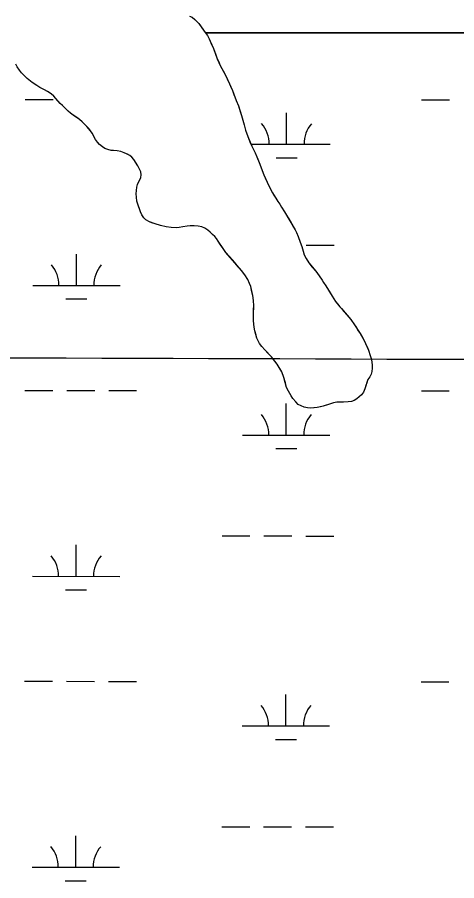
# Model space of a CAD drawing. Extents: x 3148686 to 3186545, y 916144 to 941516.
# Drawn here: x 3157435 to 3157939, y 933066 to 934053 of the extents above; entities that cross this region are included whole.
import ezdxf

# ---------------------------------------------------------------- set-up
doc = ezdxf.new("R2010")
doc.units = 0
for name, color, linetype in [('V-GRID-MAJR', 7, 'Continuous'), ('V-SITE-VEGE', 7, 'Continuous'), ('V-TOPO-SHOR', 7, 'Continuous'), ('V-WETL-SWMP', 7, 'Continuous')]:
    doc.layers.add(name, color=color, linetype=linetype)

msp = doc.modelspace()

# ---------------------------------------------------------------- linework, layer by layer
at = {"layer": 'V-GRID-MAJR'}
msp.add_spline([(3152965.56, 933679.68), (3155575.1, 933670.47), (3160794.17, 933652.63), (3166013.25, 933635.55), (3171232.32, 933619.23), (3176451.4, 933603.67), (3181670.49, 933588.87), (3184280.03, 933581.75)], degree=3, dxfattribs=at)
at = {"layer": 'V-SITE-VEGE'}
for p, q in [((3157635.75, 934053.42), (3157638.75, 934050.96)), ((3157638.75, 934050.96), (3157641.05, 934048.5)), ((3157641.05, 934048.5), (3157643.24, 934046.39)), ((3157643.24, 934046.39), (3157650.59, 934036.12)), ((3157650.59, 934036.12), (3157650.81, 934035.8)), ((3157650.81, 934035.8), (3158561.37, 934035.8)), ((3161771.71, 934035.8), (3157650.81, 934035.8)), ((3157650.81, 934035.8), (3157653.12, 934032.38)), ((3157653.12, 934032.38), (3157655.06, 934028.89)), ((3157655.06, 934028.89), (3157656.43, 934026.09)), ((3157656.43, 934026.09), (3157659.97, 934017.82)), ((3157659.97, 934017.82), (3157664.4, 934005.94)), ((3157664.4, 934005.94), (3157667.94, 933998.14)), ((3157438.02, 933992.83), (3157435.49, 933996.68)), ((3157667.94, 933998.14), (3157673.78, 933987.06)), ((3157440.43, 933990.03), (3157438.02, 933992.83)), ((3157443.77, 933986.4), (3157440.43, 933990.03)), ((3157446.89, 933983.48), (3157443.77, 933986.4)), ((3157452.66, 933978.91), (3157446.89, 933983.48)), ((3157673.78, 933987.06), (3157678.46, 933977.27)), ((3157457.85, 933975.38), (3157452.66, 933978.91)), ((3157461.44, 933973.15), (3157457.85, 933975.38)), ((3157678.46, 933977.27), (3157681.77, 933969.58)), ((3157466.76, 933970.44), (3157461.44, 933973.15)), ((3157470.1, 933968.55), (3157466.76, 933970.44)), ((3157474.26, 933965.73), (3157470.1, 933968.55)), ((3157477.5, 933963.04), (3157474.26, 933965.73)), ((3157681.77, 933969.58), (3157686.21, 933958.4)), ((3157479.56, 933960.35), (3157477.5, 933963.04)), ((3157484.63, 933954.74), (3157479.56, 933960.35)), ((3157487.28, 933952.51), (3157484.63, 933954.74)), ((3157686.21, 933958.4), (3157688.95, 933952)), ((3157490.62, 933949), (3157487.28, 933952.51)), ((3157496.27, 933943.85), (3157490.62, 933949)), ((3157499.62, 933941.27), (3157496.27, 933943.85)), ((3157688.95, 933952), (3157692.12, 933941.06)), ((3157506.78, 933936.57), (3157499.62, 933941.27)), ((3157509.9, 933933.87), (3157506.78, 933936.57)), ((3157515.19, 933928.61), (3157509.9, 933933.87)), ((3157692.12, 933941.06), (3157693.82, 933935.82)), ((3157693.82, 933935.82), (3157695.17, 933930.24)), ((3157519.45, 933923.7), (3157515.19, 933928.61)), ((3157695.17, 933930.24), (3157696.86, 933924.19)), ((3157696.86, 933924.19), (3157699.48, 933917.08)), ((3157521.29, 933920.79), (3157519.45, 933923.7)), ((3157524.95, 933913.56), (3157521.29, 933920.79)), ((3157699.48, 933917.08), (3157704.04, 933905.9)), ((3157527.25, 933910.52), (3157524.95, 933913.56)), ((3157529.66, 933908.07), (3157527.25, 933910.52)), ((3157533.13, 933905.37), (3157529.66, 933908.07)), ((3157535.78, 933903.49), (3157533.13, 933905.37)), ((3157704.04, 933905.9), (3157707.81, 933898.33)), ((3157539.37, 933902.07), (3157535.78, 933903.49)), ((3157542.85, 933901.11), (3157539.37, 933902.07)), ((3157549.69, 933900.59), (3157542.85, 933901.11)), ((3157554.1, 933899.75), (3157549.69, 933900.59)), ((3157557.92, 933898.56), (3157554.1, 933899.75)), ((3157561.5, 933897.02), (3157557.92, 933898.56)), ((3157564.51, 933895.37), (3157561.5, 933897.02)), ((3157566.82, 933893.38), (3157564.51, 933895.37)), ((3157707.81, 933898.33), (3157709.75, 933893.9)), ((3157568.89, 933890.69), (3157566.82, 933893.38)), ((3157573.59, 933883.58), (3157568.89, 933890.69)), ((3157709.75, 933893.9), (3157713.05, 933885.4)), ((3157713.05, 933885.4), (3157714.87, 933881.09)), ((3157575.2, 933880.43), (3157573.59, 933883.58)), ((3157576.79, 933876.7), (3157575.2, 933880.43)), ((3157577.34, 933873.1), (3157576.79, 933876.7)), ((3157714.87, 933881.09), (3157717.95, 933873.29)), ((3157573.31, 933861.98), (3157576.86, 933870.08)), ((3157576.86, 933870.08), (3157577.34, 933873.1)), ((3157717.95, 933873.29), (3157721.71, 933864.78)), ((3157721.71, 933864.78), (3157725.14, 933857.56)), ((3157571.72, 933851.43), (3157571.87, 933855.14)), ((3157571.87, 933855.14), (3157572.24, 933858.97)), ((3157572.24, 933858.97), (3157573.31, 933861.98)), ((3157725.14, 933857.56), (3157727.77, 933852.66)), ((3157571.92, 933847.6), (3157571.72, 933851.43)), ((3157572.47, 933843.18), (3157571.92, 933847.6)), ((3157727.77, 933852.66), (3157731.56, 933846.71)), ((3157731.56, 933846.71), (3157733.73, 933842.86)), ((3157573.83, 933838.53), (3157572.47, 933843.18)), ((3157576.55, 933830.96), (3157573.83, 933838.53)), ((3157733.73, 933842.86), (3157736.15, 933839.48)), ((3157736.15, 933839.48), (3157738.09, 933836.09)), ((3157738.09, 933836.09), (3157741.42, 933831.07)), ((3157578.04, 933827.46), (3157576.55, 933830.96)), ((3157580.33, 933823.85), (3157578.04, 933827.46)), ((3157741.42, 933831.07), (3157753.69, 933810.43)), ((3157582.75, 933821.62), (3157580.33, 933823.85)), ((3157586.8, 933819.38), (3157582.75, 933821.62)), ((3157593.51, 933817.01), (3157586.8, 933819.38)), ((3157599.54, 933815.11), (3157593.51, 933817.01)), ((3157605.91, 933813.78), (3157599.54, 933815.11)), ((3157611.83, 933812.92), (3157605.91, 933813.78)), ((3157617.28, 933812.76), (3157611.83, 933812.92)), ((3157620.77, 933812.85), (3157617.28, 933812.76)), ((3157625.07, 933813.75), (3157620.77, 933812.85)), ((3157630.07, 933814.64), (3157625.07, 933813.75)), ((3157633.44, 933814.96), (3157630.07, 933814.64)), ((3157637.96, 933814.92), (3157633.44, 933814.96)), ((3157642.72, 933814.66), (3157637.96, 933814.92)), ((3157646.66, 933813.7), (3157642.72, 933814.66)), ((3157650.25, 933812.16), (3157646.66, 933813.7)), ((3157653.72, 933809.81), (3157650.25, 933812.16)), ((3157656.48, 933807.7), (3157653.72, 933809.81)), ((3157661.67, 933802.78), (3157656.48, 933807.7)), ((3157753.69, 933810.43), (3157755.28, 933807.17)), ((3157755.28, 933807.17), (3157757.22, 933802.62)), ((3157663.63, 933800.33), (3157661.67, 933802.78)), ((3157665.35, 933797.53), (3157663.63, 933800.33)), ((3157671.08, 933788.78), (3157665.35, 933797.53)), ((3157757.22, 933802.62), (3157759.38, 933796.1)), ((3157759.38, 933796.1), (3157761.2, 933791.1)), ((3157674.3, 933784.46), (3157671.08, 933788.78)), ((3157761.2, 933791.1), (3157762.67, 933786.09)), ((3157762.67, 933786.09), (3157764.03, 933781.9)), ((3157692.25, 933763.88), (3157674.3, 933784.46)), ((3157764.03, 933781.9), (3157766.2, 933777.48)), ((3157766.2, 933777.48), (3157769.3, 933772.58)), ((3157769.3, 933772.58), (3157777.23, 933762.99)), ((3157696.16, 933758.86), (3157692.25, 933763.88)), ((3157699.37, 933753.38), (3157696.16, 933758.86)), ((3157777.23, 933762.99), (3157781.26, 933757.74)), ((3157781.26, 933757.74), (3157784.59, 933752.83)), ((3157701.54, 933749.07), (3157699.37, 933753.38)), ((3157702.79, 933745.46), (3157701.54, 933749.07)), ((3157784.59, 933752.83), (3157786.19, 933750.15)), ((3157786.19, 933750.15), (3157788.72, 933746.3)), ((3157788.72, 933746.3), (3157795.94, 933734.52)), ((3157705.15, 933735.34), (3157702.79, 933745.46)), ((3157705.92, 933729.53), (3157705.15, 933735.34)), ((3157706.22, 933723.26), (3157705.92, 933729.53)), ((3157795.94, 933734.52), (3157799.96, 933728.33)), ((3157799.96, 933728.33), (3157804.79, 933722.38)), ((3157705.91, 933713.62), (3157706.22, 933723.26)), ((3157804.79, 933722.38), (3157806.86, 933720.15)), ((3157806.86, 933720.15), (3157817.21, 933707.65)), ((3157705.88, 933709.21), (3157705.91, 933713.62)), ((3157705.97, 933706.19), (3157705.88, 933709.21)), ((3157817.21, 933707.65), (3157821.58, 933701.7)), ((3157706.85, 933698.98), (3157705.97, 933706.19)), ((3157707.62, 933694.8), (3157706.85, 933698.98)), ((3157821.58, 933701.7), (3157827.89, 933691.89)), ((3157709.77, 933686.54), (3157707.62, 933694.8)), ((3157827.89, 933691.89), (3157832.58, 933683.73)), ((3157711.14, 933683.39), (3157709.77, 933686.54)), ((3157712.74, 933680.25), (3157711.14, 933683.39)), ((3157715.38, 933676.74), (3157712.74, 933680.25)), ((3157832.58, 933683.73), (3157834.18, 933680.47)), ((3157834.18, 933680.47), (3157837.61, 933672.66)), ((3157718.83, 933672.89), (3157715.38, 933676.74)), ((3157726.55, 933665.05), (3157718.83, 933672.89)), ((3157837.61, 933672.66), (3157839.65, 933666.61)), ((3157730.46, 933659.91), (3157726.55, 933665.05)), ((3157732.87, 933656.52), (3157730.46, 933659.91)), ((3157839.65, 933666.61), (3157840.55, 933663.12)), ((3157840.55, 933663.12), (3157841.33, 933659.51)), ((3157841.33, 933659.51), (3157841.88, 933655.21)), ((3157738.38, 933648), (3157732.87, 933656.52)), ((3157740.77, 933641.6), (3157738.38, 933648)), ((3157841.48, 933648.37), (3157840.53, 933645.36)), ((3157841.97, 933652.08), (3157841.48, 933648.37)), ((3157841.88, 933655.21), (3157841.97, 933652.08)), ((3157743.81, 933630.08), (3157740.77, 933641.6)), ((3157836.76, 933639.11), (3157833.31, 933628.46)), ((3157839, 933642.23), (3157836.76, 933639.11)), ((3157840.53, 933645.36), (3157839, 933642.23)), ((3157745.87, 933625.77), (3157743.81, 933630.08)), ((3157833.31, 933628.46), (3157831.78, 933624.64)), ((3157749.08, 933620.29), (3157745.87, 933625.77)), ((3157751.14, 933617.25), (3157749.08, 933620.29)), ((3157826.98, 933619.34), (3157824.05, 933617.04)), ((3157829.55, 933621.52), (3157826.98, 933619.34)), ((3157831.78, 933624.64), (3157829.55, 933621.52)), ((3157754.37, 933613.4), (3157751.14, 933617.25)), ((3157757.25, 933610.7), (3157754.37, 933613.4)), ((3157760.37, 933608.94), (3157757.25, 933610.7)), ((3157764.07, 933607.52), (3157760.37, 933608.94)), ((3157785.56, 933608.74), (3157778.93, 933606.94)), ((3157794.06, 933611.46), (3157785.56, 933608.74)), ((3157797.55, 933612.37), (3157794.06, 933611.46)), ((3157801.5, 933613.03), (3157797.55, 933612.37)), ((3157814.16, 933613.52), (3157801.5, 933613.03)), ((3157818.11, 933613.95), (3157814.16, 933613.52)), ((3157821.02, 933615.2), (3157818.11, 933613.95)), ((3157824.05, 933617.04), (3157821.02, 933615.2)), ((3157767.9, 933606.68), (3157764.07, 933607.52)), ((3157771.38, 933606.3), (3157767.9, 933606.68)), ((3157778.93, 933606.94), (3157771.38, 933606.3))]:
    msp.add_line(p, q, dxfattribs=at)
at = {"layer": 'V-TOPO-SHOR'}
for points in [[(3157632.62, 934054.72), (3157635.75, 934053.42), (3157638.75, 934050.96), (3157641.05, 934048.5), (3157643.24, 934046.39), (3157646.8, 934041.49), (3157650.59, 934036.12), (3157653.12, 934032.38), (3157655.06, 934028.89), (3157656.43, 934026.09), (3157658.03, 934022.25), (3157659.97, 934017.82), (3157661.22, 934014.56), (3157662.7, 934010.48), (3157664.4, 934005.94), (3157665.78, 934003.03), (3157667.94, 933998.14), (3157671.03, 933992.19), (3157673.78, 933987.06), (3157675.72, 933982.98), (3157677.09, 933980.19), (3157678.46, 933977.27), (3157680.4, 933972.61), (3157681.77, 933969.58), (3157683.59, 933965.04), (3157684.73, 933962.24), (3157686.21, 933958.4), (3157688.95, 933952), (3157690.76, 933945.6), (3157692.12, 933941.06), (3157693.82, 933935.82), (3157695.17, 933930.24), (3157696.86, 933924.19), (3157699.48, 933917.08), (3157700.73, 933913.94), (3157702.67, 933909.16), (3157704.04, 933905.9), (3157706.32, 933901.24), (3157707.81, 933898.33), (3157709.75, 933893.9), (3157710.89, 933891.1), (3157713.05, 933885.4), (3157714.87, 933881.09), (3157716.01, 933878.06), (3157717.95, 933873.29), (3157719.43, 933869.91), (3157721.71, 933864.78), (3157723.2, 933861.63), (3157725.14, 933857.56), (3157727.77, 933852.66), (3157729.38, 933850.09), (3157731.56, 933846.71), (3157733.73, 933842.86), (3157736.15, 933839.48), (3157738.09, 933836.09), (3157741.42, 933831.07), (3157744.74, 933825.36), (3157746.35, 933822.79), (3157748.87, 933818.48), (3157750.7, 933815.33), (3157753.69, 933810.43), (3157755.28, 933807.17), (3157757.22, 933802.62), (3157759.38, 933796.11), (3157761.2, 933791.1), (3157762.67, 933786.09), (3157764.03, 933781.9), (3157766.2, 933777.48), (3157769.3, 933772.58), (3157773.21, 933767.79), (3157777.23, 933762.99), (3157781.26, 933757.74), (3157784.59, 933752.83), (3157786.19, 933750.15), (3157788.72, 933746.3), (3157792.5, 933740.12), (3157795.94, 933734.52), (3157799.96, 933728.33), (3157802.03, 933725.76), (3157804.79, 933722.38), (3157806.86, 933720.15), (3157809.5, 933717), (3157812.84, 933713.03), (3157817.21, 933707.65), (3157821.58, 933701.7), (3157823.3, 933699.13), (3157825.93, 933694.93), (3157827.89, 933691.89), (3157830.63, 933687.11), (3157832.58, 933683.73), (3157834.18, 933680.47), (3157836.35, 933675.57), (3157837.61, 933672.66), (3157839.65, 933666.61), (3157840.55, 933663.12), (3157841.33, 933659.51), (3157841.88, 933655.21), (3157841.97, 933652.08)], [(3157571.72, 933851.43), (3157571.87, 933855.14), (3157572.24, 933858.97), (3157573.31, 933861.98), (3157575.2, 933866.15), (3157576.86, 933870.08), (3157577.34, 933873.1), (3157576.79, 933876.7), (3157575.2, 933880.43), (3157573.59, 933883.58), (3157571.64, 933886.61), (3157568.89, 933890.69), (3157566.82, 933893.38), (3157564.51, 933895.37), (3157561.51, 933897.02), (3157557.92, 933898.56), (3157554.1, 933899.75), (3157549.69, 933900.6), (3157545.86, 933900.86), (3157542.85, 933901.11), (3157539.37, 933902.07), (3157535.78, 933903.49), (3157533.13, 933905.37), (3157529.66, 933908.07), (3157527.25, 933910.52), (3157524.95, 933913.56), (3157523, 933917.29), (3157521.29, 933920.79), (3157519.45, 933923.7), (3157517.5, 933926.04), (3157515.2, 933928.61), (3157513.01, 933930.83), (3157509.9, 933933.88), (3157506.78, 933936.57), (3157503.66, 933938.68), (3157499.62, 933941.27), (3157496.27, 933943.85), (3157493.73, 933946.19), (3157490.62, 933949), (3157487.28, 933952.51), (3157484.63, 933954.74), (3157481.87, 933957.78), (3157479.56, 933960.35), (3157477.5, 933963.04), (3157474.26, 933965.73), (3157470.11, 933968.55), (3157466.76, 933970.43), (3157461.44, 933973.15), (3157457.85, 933975.38), (3157452.66, 933978.9), (3157446.89, 933983.48), (3157443.77, 933986.4), (3157440.44, 933990.03), (3157438.02, 933992.83), (3157435.49, 933996.68), (3157433.78, 933999.95)], [(3157841.97, 933652.08), (3157841.48, 933648.37), (3157840.53, 933645.36), (3157839, 933642.23), (3157836.76, 933639.11), (3157835.58, 933635.41), (3157834.51, 933632.17), (3157833.31, 933628.46), (3157831.78, 933624.64), (3157829.55, 933621.52), (3157826.98, 933619.34), (3157824.05, 933617.04), (3157821.02, 933615.2), (3157818.11, 933613.95), (3157814.16, 933613.52), (3157808.93, 933613.32), (3157804.52, 933613.13), (3157801.5, 933613.03), (3157797.55, 933612.37), (3157794.06, 933611.46), (3157790.57, 933610.33), (3157785.56, 933608.74), (3157782.65, 933607.95), (3157778.93, 933606.94), (3157775.45, 933606.62), (3157771.38, 933606.3), (3157767.9, 933606.68), (3157764.07, 933607.52), (3157760.37, 933608.94), (3157757.25, 933610.7), (3157754.37, 933613.4), (3157751.14, 933617.25), (3157749.08, 933620.29), (3157745.87, 933625.77), (3157743.81, 933630.08), (3157742.46, 933635.32), (3157740.77, 933641.6), (3157738.38, 933648), (3157734.48, 933653.96), (3157732.87, 933656.52), (3157730.46, 933659.91), (3157726.55, 933665.05), (3157722.87, 933668.79), (3157718.83, 933672.89), (3157715.38, 933676.74), (3157712.74, 933680.25), (3157711.14, 933683.39), (3157709.77, 933686.54), (3157708.86, 933689.8), (3157707.62, 933694.8), (3157706.85, 933698.98), (3157705.97, 933706.19), (3157705.88, 933709.21), (3157705.91, 933713.62), (3157706.07, 933719.19), (3157706.22, 933723.26), (3157705.92, 933729.53), (3157705.15, 933735.34), (3157703.8, 933741.04), (3157702.79, 933745.46), (3157701.54, 933749.07), (3157699.37, 933753.38), (3157696.16, 933758.86), (3157692.25, 933763.88), (3157688.57, 933768.09), (3157685.81, 933771.25), (3157682.13, 933775.57), (3157678.1, 933780.13), (3157674.3, 933784.46), (3157671.08, 933788.78), (3157668.1, 933793.33), (3157665.35, 933797.53), (3157663.63, 933800.33), (3157661.67, 933802.78), (3157659.14, 933805.12), (3157656.48, 933807.7), (3157653.72, 933809.81), (3157650.25, 933812.16), (3157646.66, 933813.7), (3157642.72, 933814.66), (3157637.96, 933814.92), (3157633.44, 933814.96), (3157630.07, 933814.64), (3157625.07, 933813.75), (3157620.77, 933812.85), (3157617.28, 933812.76), (3157611.83, 933812.92), (3157605.91, 933813.78), (3157599.54, 933815.11), (3157593.51, 933817.01), (3157589.69, 933818.32), (3157586.8, 933819.38), (3157582.75, 933821.62), (3157580.33, 933823.85), (3157578.04, 933827.46), (3157576.55, 933830.96), (3157574.96, 933835.38), (3157573.83, 933838.53), (3157572.47, 933843.18), (3157571.92, 933847.6), (3157571.72, 933851.43)]]:
    msp.add_lwpolyline(points, dxfattribs=at)
at = {"layer": 'V-WETL-SWMP'}
for p, q in [((3157444.53, 933959.32), (3157476.53, 933959.29)), ((3157898.44, 933958.84), (3157930.44, 933958.81)), ((3157743.79, 933908.26), (3157743.83, 933944.26)), ((3157703.03, 933908.3), (3157793.79, 933908.21)), ((3157731.77, 933892.84), (3157755.77, 933892.82)), ((3157766.26, 933792.81), (3157798.26, 933792.77)), ((3157503.15, 933746.65), (3157503.19, 933782.65)), ((3157453.15, 933746.71), (3157553.15, 933746.6)), ((3157491.13, 933731.23), (3157515.13, 933731.21)), ((3157444.18, 933626.64), (3157476.18, 933626.61)), ((3157492.18, 933626.59), (3157524.18, 933626.56)), ((3157540.18, 933626.54), (3157572.18, 933626.51)), ((3157898.09, 933626.17), (3157930.09, 933626.13)), ((3157743.44, 933575.59), (3157743.48, 933611.59)), ((3157693.44, 933575.64), (3157793.44, 933575.53)), ((3157731.42, 933560.17), (3157755.42, 933560.14)), ((3157669.91, 933460.23), (3157701.91, 933460.2)), ((3157717.91, 933460.18), (3157749.91, 933460.15)), ((3157765.91, 933460.13), (3157797.91, 933460.1)), ((3157502.8, 933413.98), (3157502.84, 933449.98)), ((3157452.8, 933414.03), (3157552.8, 933413.93)), ((3157490.78, 933398.56), (3157514.78, 933398.53)), ((3157443.83, 933293.97), (3157475.83, 933293.94)), ((3157491.83, 933293.92), (3157523.83, 933293.89)), ((3157539.83, 933293.87), (3157571.83, 933293.83)), ((3157897.73, 933293.49), (3157929.73, 933293.46)), ((3157743.09, 933242.91), (3157743.13, 933278.91)), ((3157693.09, 933242.96), (3157793.09, 933242.86)), ((3157731.07, 933227.49), (3157755.07, 933227.47)), ((3157669.56, 933127.56), (3157701.56, 933127.52)), ((3157717.56, 933127.51), (3157749.56, 933127.47)), ((3157765.56, 933127.46), (3157797.56, 933127.42)), ((3157502.45, 933081.3), (3157502.48, 933117.3)), ((3157452.45, 933081.36), (3157552.45, 933081.25)), ((3157490.43, 933065.89), (3157514.43, 933065.86))]:
    msp.add_line(p, q, dxfattribs=at)
msp.add_lwpolyline([(3157635.75, 934053.42), (3157638.75, 934050.96), (3157641.05, 934048.5), (3157643.24, 934046.39), (3157646.8, 934041.49), (3157650.59, 934036.12), (3157653.12, 934032.38), (3157655.06, 934028.89), (3157656.43, 934026.09), (3157658.03, 934022.25), (3157659.97, 934017.82), (3157661.22, 934014.56), (3157662.7, 934010.48), (3157664.41, 934005.94), (3157665.78, 934003.03), (3157667.94, 933998.14), (3157671.03, 933992.19), (3157673.78, 933987.06), (3157675.72, 933982.98), (3157677.09, 933980.18), (3157678.46, 933977.27), (3157680.4, 933972.61), (3157681.77, 933969.58), (3157683.59, 933965.04), (3157684.73, 933962.25), (3157686.21, 933958.4), (3157688.95, 933952), (3157690.76, 933945.6), (3157692.12, 933941.06), (3157693.82, 933935.82), (3157695.17, 933930.24), (3157696.86, 933924.19), (3157699.48, 933917.08), (3157700.73, 933913.94), (3157702.67, 933909.16), (3157704.04, 933905.9), (3157706.32, 933901.24), (3157707.81, 933898.33), (3157709.75, 933893.9), (3157710.89, 933891.1), (3157713.05, 933885.4), (3157714.87, 933881.09), (3157716.01, 933878.06), (3157717.95, 933873.29), (3157719.43, 933869.91), (3157721.71, 933864.78), (3157723.2, 933861.64), (3157725.14, 933857.56), (3157727.77, 933852.66), (3157729.38, 933850.09), (3157731.56, 933846.71), (3157733.73, 933842.86), (3157736.15, 933839.48), (3157738.09, 933836.09), (3157741.42, 933831.07), (3157744.74, 933825.36), (3157746.35, 933822.79), (3157748.87, 933818.48), (3157750.7, 933815.33), (3157753.69, 933810.43), (3157755.29, 933807.17), (3157757.22, 933802.62), (3157759.38, 933796.1), (3157761.2, 933791.1), (3157762.67, 933786.09), (3157764.03, 933781.9), (3157766.2, 933777.48), (3157769.3, 933772.58), (3157773.21, 933767.78), (3157777.23, 933762.99), (3157781.26, 933757.74), (3157784.59, 933752.84), (3157786.19, 933750.15), (3157788.72, 933746.3), (3157792.5, 933740.12), (3157795.94, 933734.52), (3157799.96, 933728.33), (3157802.02, 933725.76), (3157804.79, 933722.38), (3157806.86, 933720.15), (3157809.5, 933717), (3157812.84, 933713.03), (3157817.21, 933707.65), (3157821.58, 933701.7), (3157823.3, 933699.13), (3157825.94, 933694.93), (3157827.89, 933691.89), (3157830.64, 933687.11), (3157832.58, 933683.73), (3157834.18, 933680.47), (3157836.35, 933675.57), (3157837.61, 933672.66), (3157839.65, 933666.61), (3157840.55, 933663.12), (3157841.33, 933659.51), (3157841.88, 933655.21), (3157841.97, 933652.08), (3157841.48, 933648.37), (3157840.53, 933645.36), (3157839, 933642.23), (3157836.77, 933639.12), (3157835.58, 933635.41), (3157834.51, 933632.17), (3157833.32, 933628.46), (3157831.78, 933624.64), (3157829.55, 933621.52), (3157826.98, 933619.34), (3157824.06, 933617.04), (3157821.02, 933615.2), (3157818.11, 933613.95), (3157814.16, 933613.52), (3157808.93, 933613.32), (3157804.52, 933613.13), (3157801.5, 933613.03), (3157797.55, 933612.37), (3157794.06, 933611.46), (3157790.57, 933610.33), (3157785.56, 933608.74), (3157782.65, 933607.95), (3157778.93, 933606.94), (3157775.44, 933606.62), (3157771.38, 933606.3), (3157767.9, 933606.67), (3157764.07, 933607.52), (3157760.37, 933608.94), (3157757.25, 933610.71), (3157754.37, 933613.4), (3157751.14, 933617.25), (3157749.08, 933620.29), (3157745.87, 933625.77), (3157743.81, 933630.08), (3157742.46, 933635.32), (3157740.77, 933641.6), (3157738.38, 933648), (3157734.48, 933653.96), (3157732.87, 933656.52), (3157730.46, 933659.91), (3157726.55, 933665.05), (3157722.87, 933668.79), (3157718.83, 933672.89), (3157715.38, 933676.74), (3157712.74, 933680.25), (3157711.14, 933683.39), (3157709.77, 933686.54), (3157708.86, 933689.8), (3157707.62, 933694.8), (3157706.85, 933698.98), (3157705.97, 933706.19), (3157705.88, 933709.21), (3157705.91, 933713.62), (3157706.07, 933719.19), (3157706.22, 933723.26), (3157705.92, 933729.53), (3157705.15, 933735.34), (3157703.8, 933741.04), (3157702.79, 933745.46), (3157701.54, 933749.07), (3157699.37, 933753.38), (3157696.16, 933758.86), (3157692.25, 933763.88), (3157688.57, 933768.09), (3157685.81, 933771.25), (3157682.13, 933775.57), (3157678.1, 933780.13), (3157674.3, 933784.46), (3157671.08, 933788.78), (3157668.1, 933793.33), (3157665.35, 933797.53), (3157663.63, 933800.33), (3157661.67, 933802.78), (3157659.14, 933805.12), (3157656.48, 933807.7), (3157653.71, 933809.81), (3157650.25, 933812.16), (3157646.66, 933813.7), (3157642.72, 933814.66), (3157637.96, 933814.92), (3157633.44, 933814.96), (3157630.07, 933814.64), (3157625.07, 933813.75), (3157620.77, 933812.85), (3157617.28, 933812.76), (3157611.83, 933812.92), (3157605.91, 933813.78), (3157599.54, 933815.11), (3157593.51, 933817.01), (3157589.69, 933818.32), (3157586.8, 933819.38), (3157582.75, 933821.62), (3157580.33, 933823.85), (3157578.04, 933827.46), (3157576.55, 933830.96), (3157574.96, 933835.38), (3157573.83, 933838.53), (3157572.47, 933843.18), (3157571.92, 933847.6), (3157571.72, 933851.43), (3157571.87, 933855.14), (3157572.24, 933858.97), (3157573.31, 933861.98), (3157575.2, 933866.15), (3157576.86, 933870.08), (3157577.34, 933873.1), (3157576.79, 933876.7), (3157575.2, 933880.43), (3157573.59, 933883.58), (3157571.64, 933886.61), (3157568.89, 933890.69), (3157566.82, 933893.38), (3157564.51, 933895.37), (3157561.51, 933897.02), (3157557.92, 933898.56), (3157554.1, 933899.75), (3157549.69, 933900.6), (3157545.86, 933900.86), (3157542.85, 933901.11), (3157539.37, 933902.07), (3157535.78, 933903.49), (3157533.13, 933905.37), (3157529.67, 933908.07), (3157527.25, 933910.52), (3157524.95, 933913.56), (3157523, 933917.29), (3157521.29, 933920.79), (3157519.45, 933923.7), (3157517.5, 933926.04), (3157515.2, 933928.61), (3157513.01, 933930.83), (3157509.9, 933933.88), (3157506.78, 933936.57), (3157503.66, 933938.69), (3157499.62, 933941.27), (3157496.27, 933943.85), (3157493.73, 933946.19), (3157490.62, 933949), (3157487.28, 933952.51), (3157484.63, 933954.74), (3157481.87, 933957.78), (3157479.56, 933960.35), (3157477.5, 933963.04), (3157474.27, 933965.73), (3157470.11, 933968.55), (3157466.75, 933970.44), (3157461.44, 933973.15), (3157457.85, 933975.38), (3157452.66, 933978.9), (3157446.89, 933983.48), (3157443.77, 933986.4), (3157440.44, 933990.03), (3157438.02, 933992.83), (3157435.49, 933996.68), (3157433.78, 933999.95)], dxfattribs=at)
for centre, start, end in [((3157688.55, 933908.79), 359.16781, 40.71147), ((3157799.03, 933908.68), 139.1678, 180.71146), ((3157447.91, 933747.19), 359.16781, 40.71147), ((3157558.39, 933747.07), 139.1678, 180.71146), ((3157688.2, 933576.12), 359.16781, 40.71147), ((3157798.68, 933576), 139.1678, 180.71146), ((3157447.56, 933414.51), 359.16781, 40.71147), ((3157558.04, 933414.39), 139.1678, 180.71146), ((3157687.85, 933243.45), 359.16781, 40.71147), ((3157798.33, 933243.33), 139.1678, 180.71146), ((3157447.2, 933081.84), 359.16781, 40.71147), ((3157557.69, 933081.72), 139.1678, 180.71146)]:
    msp.add_arc(centre, 35.25, start, end, dxfattribs=at)

doc.saveas('drawing.dxf')
